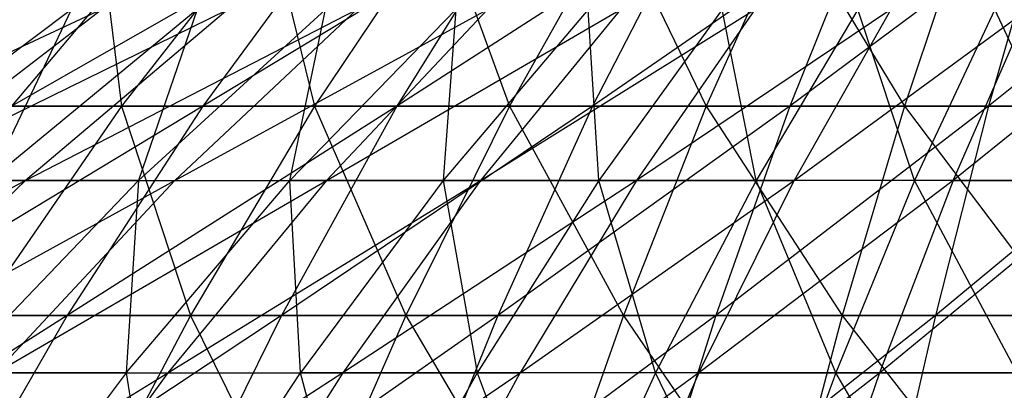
# Model space of a CAD drawing. Extents: x -125 to 125, y -143 to 0.
# Tile 274 of 406: x -6.86 to -2.29, y -28.41 to -26.68. Entities that reach past the tile are written whole.
import ezdxf

# ---------------------------------------------------------------- set-up
doc = ezdxf.new("R2010")
doc.units = 0
doc.header["$LTSCALE"] = 25.4
doc.layers.get('0').update_dxf_attribs({"linetype": 'CONTINUOUS'})

# ---------------------------------------------------------------- blocks, each defined once
blk = doc.blocks.new('NL2500027000_STL_3')
at = {"color": 0}
for p, q in [((-6.1632, -26.2094, -18.7306), (-6.8996, -27.0849, -20.9684)), ((-6.1632, -26.2094, -18.7306), (-6.8996, -27.0849, -20.9684)), ((-5.3681, -26.2094, -18.9737), (-6.8996, -27.0849, -20.9684)), ((-5.3681, -26.2094, -18.9737), (-6.8996, -27.0849, -20.9684)), ((-6.4965, -26.2094, 18.6176), (-6.3876, -27.0849, 21.13)), ((-6.4965, -26.2094, 18.6176), (-6.3876, -27.0849, 21.13)), ((-5.7059, -26.2094, 18.8749), (-6.3876, -27.0849, 21.13)), ((-5.7059, -26.2094, 18.8749), (-6.3876, -27.0849, 21.13)), ((-5.3681, -26.2094, -18.9737), (-6.0095, -27.0849, -21.2406)), ((-5.3681, -26.2094, -18.9737), (-6.0095, -27.0849, -21.2406)), ((-4.5635, -26.2094, -19.1832), (-6.0095, -27.0849, -21.2406)), ((-4.5635, -26.2094, -19.1832), (-6.0095, -27.0849, -21.2406)), ((-5.7059, -26.2094, 18.8749), (-5.4911, -27.0849, 21.3805)), ((-5.7059, -26.2094, 18.8749), (-5.4911, -27.0849, 21.3805)), ((-4.9051, -26.2094, 19.0987), (-5.4911, -27.0849, 21.3805)), ((-4.9051, -26.2094, 19.0987), (-5.4911, -27.0849, 21.3805)), ((-4.5635, -26.2094, -19.1832), (-5.1087, -27.0849, -21.4751)), ((-4.5635, -26.2094, -19.1832), (-5.1087, -27.0849, -21.4751)), ((-3.7507, -26.2094, -19.3585), (-5.1087, -27.0849, -21.4751)), ((-3.7507, -26.2094, -19.3585), (-5.1087, -27.0849, -21.4751)), ((-4.9051, -26.2094, 19.0987), (-4.5849, -27.0849, 21.593)), ((-4.9051, -26.2094, 19.0987), (-4.5849, -27.0849, 21.593)), ((-4.0956, -26.2094, 19.2885), (-4.5849, -27.0849, 21.593)), ((-4.0956, -26.2094, 19.2885), (-4.5849, -27.0849, 21.593)), ((-3.7507, -26.2094, -19.3585), (-4.1988, -27.0849, -21.6714)), ((-3.7507, -26.2094, -19.3585), (-4.1988, -27.0849, -21.6714)), ((-2.9313, -26.2094, -19.4994), (-4.1988, -27.0849, -21.6714)), ((-2.9313, -26.2094, -19.4994), (-4.1988, -27.0849, -21.6714)), ((-4.0956, -26.2094, 19.2885), (-3.6706, -27.0849, 21.7671)), ((-4.0956, -26.2094, 19.2885), (-3.6706, -27.0849, 21.7671)), ((-3.2788, -26.2094, 19.444), (-3.6706, -27.0849, 21.7671)), ((-3.2788, -26.2094, 19.444), (-3.6706, -27.0849, 21.7671)), ((-2.9313, -26.2094, -19.4994), (-3.2815, -27.0849, -21.8291)), ((-2.9313, -26.2094, -19.4994), (-3.2815, -27.0849, -21.8291)), ((-2.1067, -26.2094, -19.6056), (-3.2815, -27.0849, -21.8291)), ((-2.1067, -26.2094, -19.6056), (-3.2815, -27.0849, -21.8291)), ((-3.2788, -26.2094, 19.444), (-2.7497, -27.0849, 21.9025)), ((-3.2788, -26.2094, 19.444), (-2.7497, -27.0849, 21.9025)), ((-2.4562, -26.2094, 19.5649), (-2.7497, -27.0849, 21.9025)), ((-2.4562, -26.2094, 19.5649), (-2.7497, -27.0849, 21.9025)), ((-2.1067, -26.2094, -19.6056), (-2.3584, -27.0849, -21.948)), ((-2.1067, -26.2094, -19.6056), (-2.3584, -27.0849, -21.948)), ((-1.2783, -26.2094, -19.677), (-2.3584, -27.0849, -21.948)), ((-1.2783, -26.2094, -19.677), (-2.3584, -27.0849, -21.948)), ((-6.4805, -26.6347, -13.3174), (-8.1817, -27.4297, -15.1011)), ((-6.4805, -26.6347, -13.3174), (-8.1817, -27.4297, -15.1011)), ((-6.6203, -26.6347, 13.2485), (-7.6773, -27.4297, 15.3637)), ((-6.6203, -26.6347, 13.2485), (-7.6773, -27.4297, 15.3637)), ((-7.5152, -27.4297, -15.4436), (-6.4805, -26.6347, -13.3174)), ((-7.5152, -27.4297, -15.4436), (-6.4805, -26.6347, -13.3174)), ((-7.5152, -27.4297, -15.4436), (-5.8935, -26.6347, -13.5875)), ((-7.5152, -27.4297, -15.4436), (-5.8935, -26.6347, -13.5875)), ((-6.0362, -26.6347, 13.5247), (-6.9999, -27.4297, 15.6839)), ((-6.9999, -27.4297, 15.6839), (-6.6203, -26.6347, 13.2485)), ((-6.0362, -26.6347, 13.5247), (-6.9999, -27.4297, 15.6839)), ((-6.9999, -27.4297, 15.6839), (-6.6203, -26.6347, 13.2485)), ((-5.8935, -26.6347, -13.5875), (-6.8344, -27.4297, -15.7568)), ((-6.8344, -27.4297, -15.7568), (-5.2952, -26.6347, -13.8316)), ((-5.8935, -26.6347, -13.5875), (-6.8344, -27.4297, -15.7568)), ((-6.8344, -27.4297, -15.7568), (-5.2952, -26.6347, -13.8316)), ((-6.0362, -26.6347, 13.5247), (-6.3091, -27.4297, 15.9743)), ((-6.3091, -27.4297, 15.9743), (-5.4405, -26.6347, 13.7751)), ((-6.3091, -27.4297, 15.9743), (-5.4405, -26.6347, 13.7751)), ((-6.0362, -26.6347, 13.5247), (-6.3091, -27.4297, 15.9743)), ((-5.2952, -26.6347, -13.8316), (-6.1406, -27.4297, -16.0399)), ((-6.1406, -27.4297, -16.0399), (-4.6868, -26.6347, -14.0494)), ((-5.2952, -26.6347, -13.8316), (-6.1406, -27.4297, -16.0399)), ((-6.1406, -27.4297, -16.0399), (-4.6868, -26.6347, -14.0494)), ((-4.8344, -26.6347, 13.9993), (-5.6063, -27.4297, 16.2343)), ((-5.6063, -27.4297, 16.2343), (-5.4405, -26.6347, 13.7751)), ((-4.8344, -26.6347, 13.9993), (-5.6063, -27.4297, 16.2343)), ((-5.6063, -27.4297, 16.2343), (-5.4405, -26.6347, 13.7751)), ((-4.6868, -26.6347, -14.0494), (-5.4351, -27.4297, -16.2925)), ((-5.4351, -27.4297, -16.2925), (-4.0695, -26.6347, -14.2405)), ((-4.6868, -26.6347, -14.0494), (-5.4351, -27.4297, -16.2925)), ((-5.4351, -27.4297, -16.2925), (-4.0695, -26.6347, -14.2405)), ((-4.8344, -26.6347, 13.9993), (-4.8928, -27.4297, 16.4634)), ((-4.2192, -26.6347, 14.1968), (-4.8928, -27.4297, 16.4634)), ((-4.8344, -26.6347, 13.9993), (-4.8928, -27.4297, 16.4634)), ((-4.2192, -26.6347, 14.1968), (-4.8928, -27.4297, 16.4634)), ((-4.0695, -26.6347, -14.2405), (-4.7192, -27.4297, -16.514)), ((-4.7192, -27.4297, -16.514), (-3.4445, -26.6347, -14.4044)), ((-4.0695, -26.6347, -14.2405), (-4.7192, -27.4297, -16.514)), ((-4.7192, -27.4297, -16.514), (-3.4445, -26.6347, -14.4044)), ((-4.17, -27.4297, 16.6612), (-4.2192, -26.6347, 14.1968)), ((-4.17, -27.4297, 16.6612), (-4.2192, -26.6347, 14.1968)), ((-3.5959, -26.6347, 14.3674), (-4.17, -27.4297, 16.6612)), ((-3.5959, -26.6347, 14.3674), (-4.17, -27.4297, 16.6612)), ((-2.8129, -26.6347, -14.541), (-3.9944, -27.4297, -16.7042)), ((-3.4445, -26.6347, -14.4044), (-3.9944, -27.4297, -16.7042)), ((-2.8129, -26.6347, -14.541), (-3.9944, -27.4297, -16.7042)), ((-3.4445, -26.6347, -14.4044), (-3.9944, -27.4297, -16.7042)), ((-3.4393, -27.4297, 16.8272), (-3.5959, -26.6347, 14.3674)), ((-3.4393, -27.4297, 16.8272), (-3.5959, -26.6347, 14.3674)), ((-2.9658, -26.6347, 14.5105), (-3.4393, -27.4297, 16.8272)), ((-2.9658, -26.6347, 14.5105), (-3.4393, -27.4297, 16.8272)), ((-2.8129, -26.6347, -14.541), (-3.262, -27.4297, -16.8625)), ((-3.262, -27.4297, -16.8625), (-2.176, -26.6347, -14.6498)), ((-2.8129, -26.6347, -14.541), (-3.262, -27.4297, -16.8625)), ((-3.262, -27.4297, -16.8625), (-2.176, -26.6347, -14.6498)), ((-2.702, -27.4297, 16.9612), (-2.9658, -26.6347, 14.5105)), ((-2.702, -27.4297, 16.9612), (-2.9658, -26.6347, 14.5105)), ((-2.33, -26.6347, 14.6261), (-2.702, -27.4297, 16.9612)), ((-2.33, -26.6347, 14.6261), (-2.702, -27.4297, 16.9612)), ((-1.5349, -26.6347, -14.7308), (-2.5234, -27.4297, -16.9887)), ((-2.5234, -27.4297, -16.9887), (-2.176, -26.6347, -14.6498)), ((-2.5234, -27.4297, -16.9887), (-2.176, -26.6347, -14.6498)), ((-1.5349, -26.6347, -14.7308), (-2.5234, -27.4297, -16.9887)), ((-1.9596, -27.4297, 17.0629), (-2.33, -26.6347, 14.6261)), ((-1.9596, -27.4297, 17.0629), (-2.33, -26.6347, 14.6261)), ((-6.0095, -27.0849, -21.2406), (-7.6238, -28.0583, -23.1695)), ((-6.0095, -27.0849, -21.2406), (-7.6238, -28.0583, -23.1695)), ((-7.2727, -27.0849, 20.8419), (-6.3876, -27.0849, 21.13)), ((-7.2727, -27.0849, 20.8419), (-6.3876, -27.0849, 21.13)), ((-6.3876, -27.0849, 21.13), (-7.0581, -28.0583, 23.348)), ((-6.3876, -27.0849, 21.13), (-7.0581, -28.0583, 23.348)), ((-6.0095, -27.0849, -21.2406), (-6.8996, -27.0849, -20.9684)), ((-6.0095, -27.0849, -21.2406), (-6.8996, -27.0849, -20.9684)), ((-6.0095, -27.0849, -21.2406), (-6.6403, -28.0583, -23.4703)), ((-6.0095, -27.0849, -21.2406), (-6.6403, -28.0583, -23.4703)), ((-5.1087, -27.0849, -21.4751), (-6.6403, -28.0583, -23.4703)), ((-5.1087, -27.0849, -21.4751), (-6.6403, -28.0583, -23.4703)), ((-6.3876, -27.0849, 21.13), (-5.4911, -27.0849, 21.3805)), ((-6.3876, -27.0849, 21.13), (-5.4911, -27.0849, 21.3805)), ((-6.3876, -27.0849, 21.13), (-6.0675, -28.0583, 23.6248)), ((-6.3876, -27.0849, 21.13), (-6.0675, -28.0583, 23.6248)), ((-5.4911, -27.0849, 21.3805), (-6.0675, -28.0583, 23.6248)), ((-5.4911, -27.0849, 21.3805), (-6.0675, -28.0583, 23.6248)), ((-5.1087, -27.0849, -21.4751), (-6.0095, -27.0849, -21.2406)), ((-5.1087, -27.0849, -21.4751), (-6.0095, -27.0849, -21.2406)), ((-5.1087, -27.0849, -21.4751), (-5.645, -28.0583, -23.7293)), ((-5.1087, -27.0849, -21.4751), (-5.645, -28.0583, -23.7293)), ((-4.1988, -27.0849, -21.6714), (-5.645, -28.0583, -23.7293)), ((-4.1988, -27.0849, -21.6714), (-5.645, -28.0583, -23.7293)), ((-5.4911, -27.0849, 21.3805), (-4.5849, -27.0849, 21.593)), ((-5.4911, -27.0849, 21.3805), (-4.5849, -27.0849, 21.593)), ((-5.4911, -27.0849, 21.3805), (-5.0662, -28.0583, 23.8596)), ((-5.4911, -27.0849, 21.3805), (-5.0662, -28.0583, 23.8596)), ((-4.1988, -27.0849, -21.6714), (-5.1087, -27.0849, -21.4751)), ((-4.1988, -27.0849, -21.6714), (-5.1087, -27.0849, -21.4751)), ((-4.5849, -27.0849, 21.593), (-5.0662, -28.0583, 23.8596)), ((-4.5849, -27.0849, 21.593), (-5.0662, -28.0583, 23.8596)), ((-4.1988, -27.0849, -21.6714), (-4.6396, -28.0583, -23.9462)), ((-4.1988, -27.0849, -21.6714), (-4.6396, -28.0583, -23.9462)), ((-3.2815, -27.0849, -21.8291), (-4.6396, -28.0583, -23.9462)), ((-3.2815, -27.0849, -21.8291), (-4.6396, -28.0583, -23.9462)), ((-4.5849, -27.0849, 21.593), (-3.6706, -27.0849, 21.7671)), ((-4.5849, -27.0849, 21.593), (-3.6706, -27.0849, 21.7671)), ((-4.5849, -27.0849, 21.593), (-4.0559, -28.0583, 24.052)), ((-4.5849, -27.0849, 21.593), (-4.0559, -28.0583, 24.052)), ((-3.2815, -27.0849, -21.8291), (-4.1988, -27.0849, -21.6714)), ((-3.2815, -27.0849, -21.8291), (-4.1988, -27.0849, -21.6714)), ((-3.6706, -27.0849, 21.7671), (-4.0559, -28.0583, 24.052)), ((-3.6706, -27.0849, 21.7671), (-4.0559, -28.0583, 24.052)), ((-3.6706, -27.0849, 21.7671), (-2.7497, -27.0849, 21.9025)), ((-3.6706, -27.0849, 21.7671), (-2.7497, -27.0849, 21.9025)), ((-3.6706, -27.0849, 21.7671), (-3.0383, -28.0583, 24.2016)), ((-3.6706, -27.0849, 21.7671), (-3.0383, -28.0583, 24.2016)), ((-3.2815, -27.0849, -21.8291), (-3.626, -28.0583, -24.1205)), ((-3.2815, -27.0849, -21.8291), (-3.626, -28.0583, -24.1205)), ((-2.3584, -27.0849, -21.948), (-3.626, -28.0583, -24.1205)), ((-2.3584, -27.0849, -21.948), (-3.626, -28.0583, -24.1205)), ((-2.3584, -27.0849, -21.948), (-3.2815, -27.0849, -21.8291)), ((-2.3584, -27.0849, -21.948), (-3.2815, -27.0849, -21.8291)), ((-2.7497, -27.0849, 21.9025), (-3.0383, -28.0583, 24.2016)), ((-2.7497, -27.0849, 21.9025), (-3.0383, -28.0583, 24.2016)), ((-2.7497, -27.0849, 21.9025), (-1.8239, -27.0849, 21.9989)), ((-2.7497, -27.0849, 21.9025), (-1.8239, -27.0849, 21.9989)), ((-2.7497, -27.0849, 21.9025), (-2.0153, -28.0583, 24.3081)), ((-2.7497, -27.0849, 21.9025), (-2.0153, -28.0583, 24.3081)), ((-2.3584, -27.0849, -21.948), (-2.6059, -28.0583, -24.2519)), ((-2.3584, -27.0849, -21.948), (-2.6059, -28.0583, -24.2519)), ((-1.431, -27.0849, -22.0279), (-2.6059, -28.0583, -24.2519)), ((-1.431, -27.0849, -22.0279), (-2.6059, -28.0583, -24.2519)), ((-1.431, -27.0849, -22.0279), (-2.3584, -27.0849, -21.948)), ((-1.431, -27.0849, -22.0279), (-2.3584, -27.0849, -21.948)), ((-8.5342, -28.3239, -17.5377), (-6.8344, -27.4297, -15.7568)), ((-8.5342, -28.3239, -17.5377), (-6.8344, -27.4297, -15.7568)), ((-6.8344, -27.4297, -15.7568), (-7.7611, -28.3239, -17.8933)), ((-7.7611, -28.3239, -17.8933), (-6.1406, -27.4297, -16.0399)), ((-6.8344, -27.4297, -15.7568), (-7.7611, -28.3239, -17.8933)), ((-7.7611, -28.3239, -17.8933), (-6.1406, -27.4297, -16.0399)), ((-7.5152, -27.4297, -15.4436), (-6.8344, -27.4297, -15.7568)), ((-7.5152, -27.4297, -15.4436), (-6.8344, -27.4297, -15.7568)), ((-6.3091, -27.4297, 15.9743), (-7.1645, -28.3239, 18.1404)), ((-6.3091, -27.4297, 15.9743), (-7.1645, -28.3239, 18.1404)), ((-6.3091, -27.4297, 15.9743), (-6.9999, -27.4297, 15.6839)), ((-6.3091, -27.4297, 15.9743), (-6.9999, -27.4297, 15.6839)), ((-6.1406, -27.4297, -16.0399), (-6.9732, -28.3239, -18.2148)), ((-6.9732, -28.3239, -18.2148), (-5.4351, -27.4297, -16.2925)), ((-6.1406, -27.4297, -16.0399), (-6.9732, -28.3239, -18.2148)), ((-6.9732, -28.3239, -18.2148), (-5.4351, -27.4297, -16.2925)), ((-6.8344, -27.4297, -15.7568), (-6.1406, -27.4297, -16.0399)), ((-6.8344, -27.4297, -15.7568), (-6.1406, -27.4297, -16.0399)), ((-6.3091, -27.4297, 15.9743), (-6.3665, -28.3239, 18.4356)), ((-6.3665, -28.3239, 18.4356), (-5.6063, -27.4297, 16.2343)), ((-6.3665, -28.3239, 18.4356), (-5.6063, -27.4297, 16.2343)), ((-6.3091, -27.4297, 15.9743), (-6.3665, -28.3239, 18.4356)), ((-6.3091, -27.4297, 15.9743), (-5.6063, -27.4297, 16.2343)), ((-6.3091, -27.4297, 15.9743), (-5.6063, -27.4297, 16.2343)), ((-5.4351, -27.4297, -16.2925), (-6.1721, -28.3239, -18.5016)), ((-6.1721, -28.3239, -18.5016), (-4.7192, -27.4297, -16.514)), ((-5.4351, -27.4297, -16.2925), (-6.1721, -28.3239, -18.5016)), ((-6.1721, -28.3239, -18.5016), (-4.7192, -27.4297, -16.514)), ((-6.1406, -27.4297, -16.0399), (-5.4351, -27.4297, -16.2925)), ((-6.1406, -27.4297, -16.0399), (-5.4351, -27.4297, -16.2925)), ((-4.8928, -27.4297, 16.4634), (-5.6063, -27.4297, 16.2343)), ((-4.8928, -27.4297, 16.4634), (-5.6063, -27.4297, 16.2343)), ((-5.5562, -28.3239, 18.6958), (-5.6063, -27.4297, 16.2343)), ((-5.5562, -28.3239, 18.6958), (-5.6063, -27.4297, 16.2343)), ((-4.8928, -27.4297, 16.4634), (-5.5562, -28.3239, 18.6958)), ((-4.8928, -27.4297, 16.4634), (-5.5562, -28.3239, 18.6958)), ((-5.4351, -27.4297, -16.2925), (-4.7192, -27.4297, -16.514)), ((-5.4351, -27.4297, -16.2925), (-4.7192, -27.4297, -16.514)), ((-3.9944, -27.4297, -16.7042), (-5.3592, -28.3239, -18.7532)), ((-4.7192, -27.4297, -16.514), (-5.3592, -28.3239, -18.7532)), ((-3.9944, -27.4297, -16.7042), (-5.3592, -28.3239, -18.7532)), ((-4.7192, -27.4297, -16.514), (-5.3592, -28.3239, -18.7532)), ((-4.8928, -27.4297, 16.4634), (-4.7355, -28.3239, 18.9204)), ((-4.17, -27.4297, 16.6612), (-4.8928, -27.4297, 16.4634)), ((-4.17, -27.4297, 16.6612), (-4.8928, -27.4297, 16.4634)), ((-4.8928, -27.4297, 16.4634), (-4.7355, -28.3239, 18.9204)), ((-4.17, -27.4297, 16.6612), (-4.7355, -28.3239, 18.9204)), ((-4.17, -27.4297, 16.6612), (-4.7355, -28.3239, 18.9204)), ((-4.7192, -27.4297, -16.514), (-3.9944, -27.4297, -16.7042)), ((-4.7192, -27.4297, -16.514), (-3.9944, -27.4297, -16.7042)), ((-3.9944, -27.4297, -16.7042), (-4.536, -28.3239, -18.9691)), ((-4.536, -28.3239, -18.9691), (-3.262, -27.4297, -16.8625)), ((-3.9944, -27.4297, -16.7042), (-4.536, -28.3239, -18.9691)), ((-4.536, -28.3239, -18.9691), (-3.262, -27.4297, -16.8625)), ((-3.4393, -27.4297, 16.8272), (-4.17, -27.4297, 16.6612)), ((-3.4393, -27.4297, 16.8272), (-4.17, -27.4297, 16.6612)), ((-3.9057, -28.3239, 19.1089), (-4.17, -27.4297, 16.6612)), ((-3.9057, -28.3239, 19.1089), (-4.17, -27.4297, 16.6612)), ((-3.9944, -27.4297, -16.7042), (-3.262, -27.4297, -16.8625)), ((-3.9944, -27.4297, -16.7042), (-3.262, -27.4297, -16.8625)), ((-3.4393, -27.4297, 16.8272), (-3.9057, -28.3239, 19.1089)), ((-3.4393, -27.4297, 16.8272), (-3.9057, -28.3239, 19.1089)), ((-2.5234, -27.4297, -16.9887), (-3.7043, -28.3239, -19.149)), ((-3.7043, -28.3239, -19.149), (-3.262, -27.4297, -16.8625)), ((-3.7043, -28.3239, -19.149), (-3.262, -27.4297, -16.8625)), ((-2.5234, -27.4297, -16.9887), (-3.7043, -28.3239, -19.149)), ((-2.702, -27.4297, 16.9612), (-3.4393, -27.4297, 16.8272)), ((-2.702, -27.4297, 16.9612), (-3.4393, -27.4297, 16.8272)), ((-3.0684, -28.3239, 19.2611), (-3.4393, -27.4297, 16.8272)), ((-3.0684, -28.3239, 19.2611), (-3.4393, -27.4297, 16.8272)), ((-2.5234, -27.4297, -16.9887), (-3.262, -27.4297, -16.8625)), ((-2.5234, -27.4297, -16.9887), (-3.262, -27.4297, -16.8625)), ((-2.702, -27.4297, 16.9612), (-3.0684, -28.3239, 19.2611)), ((-2.702, -27.4297, 16.9612), (-3.0684, -28.3239, 19.2611)), ((-2.5234, -27.4297, -16.9887), (-2.8655, -28.3239, -19.2923)), ((-2.8655, -28.3239, -19.2923), (-1.7799, -27.4297, -17.0826)), ((-2.5234, -27.4297, -16.9887), (-2.8655, -28.3239, -19.2923)), ((-2.8655, -28.3239, -19.2923), (-1.7799, -27.4297, -17.0826)), ((-1.9596, -27.4297, 17.0629), (-2.702, -27.4297, 16.9612)), ((-1.9596, -27.4297, 17.0629), (-2.702, -27.4297, 16.9612)), ((-2.2253, -28.3239, 19.3766), (-2.702, -27.4297, 16.9612)), ((-2.2253, -28.3239, 19.3766), (-2.702, -27.4297, 16.9612)), ((-2.5234, -27.4297, -16.9887), (-1.7799, -27.4297, -17.0826)), ((-2.5234, -27.4297, -16.9887), (-1.7799, -27.4297, -17.0826)), ((-6.6403, -28.0583, -23.4703), (-8.3347, -29.1279, -25.3299)), ((-6.6403, -28.0583, -23.4703), (-8.3347, -29.1279, -25.3299)), ((-6.6403, -28.0583, -23.4703), (-7.6238, -28.0583, -23.1695)), ((-6.6403, -28.0583, -23.4703), (-7.6238, -28.0583, -23.1695)), ((-6.6403, -28.0583, -23.4703), (-7.2595, -29.1279, -25.6587)), ((-6.6403, -28.0583, -23.4703), (-7.2595, -29.1279, -25.6587)), ((-5.645, -28.0583, -23.7293), (-7.2595, -29.1279, -25.6587)), ((-5.645, -28.0583, -23.7293), (-7.2595, -29.1279, -25.6587)), ((-7.0581, -28.0583, 23.348), (-6.0675, -28.0583, 23.6248)), ((-7.0581, -28.0583, 23.348), (-6.0675, -28.0583, 23.6248)), ((-5.645, -28.0583, -23.7293), (-6.6403, -28.0583, -23.4703)), ((-5.645, -28.0583, -23.7293), (-6.6403, -28.0583, -23.4703)), ((-6.0675, -28.0583, 23.6248), (-6.6333, -29.1279, 25.8277)), ((-6.0675, -28.0583, 23.6248), (-6.6333, -29.1279, 25.8277)), ((-5.645, -28.0583, -23.7293), (-6.1713, -29.1279, -25.9419)), ((-5.645, -28.0583, -23.7293), (-6.1713, -29.1279, -25.9419)), ((-4.6396, -28.0583, -23.9462), (-6.1713, -29.1279, -25.9419)), ((-4.6396, -28.0583, -23.9462), (-6.1713, -29.1279, -25.9419)), ((-6.0675, -28.0583, 23.6248), (-5.0662, -28.0583, 23.8596)), ((-6.0675, -28.0583, 23.6248), (-5.0662, -28.0583, 23.8596)), ((-6.0675, -28.0583, 23.6248), (-5.5386, -29.1279, 26.0843)), ((-6.0675, -28.0583, 23.6248), (-5.5386, -29.1279, 26.0843)), ((-4.6396, -28.0583, -23.9462), (-5.645, -28.0583, -23.7293)), ((-4.6396, -28.0583, -23.9462), (-5.645, -28.0583, -23.7293)), ((-5.0662, -28.0583, 23.8596), (-5.5386, -29.1279, 26.0843)), ((-5.0662, -28.0583, 23.8596), (-5.5386, -29.1279, 26.0843)), ((-4.6396, -28.0583, -23.9462), (-5.0722, -29.1279, -26.179)), ((-4.6396, -28.0583, -23.9462), (-5.0722, -29.1279, -26.179)), ((-3.626, -28.0583, -24.1205), (-5.0722, -29.1279, -26.179)), ((-3.626, -28.0583, -24.1205), (-5.0722, -29.1279, -26.179)), ((-5.0662, -28.0583, 23.8596), (-4.0559, -28.0583, 24.052)), ((-5.0662, -28.0583, 23.8596), (-4.0559, -28.0583, 24.052)), ((-5.0662, -28.0583, 23.8596), (-4.434, -29.1279, 26.2946)), ((-5.0662, -28.0583, 23.8596), (-4.434, -29.1279, 26.2946)), ((-3.626, -28.0583, -24.1205), (-4.6396, -28.0583, -23.9462)), ((-3.626, -28.0583, -24.1205), (-4.6396, -28.0583, -23.9462)), ((-4.0559, -28.0583, 24.052), (-4.434, -29.1279, 26.2946)), ((-4.0559, -28.0583, 24.052), (-4.434, -29.1279, 26.2946)), ((-4.0559, -28.0583, 24.052), (-3.0383, -28.0583, 24.2016)), ((-4.0559, -28.0583, 24.052), (-3.0383, -28.0583, 24.2016)), ((-4.0559, -28.0583, 24.052), (-3.3216, -29.1279, 26.4582)), ((-4.0559, -28.0583, 24.052), (-3.3216, -29.1279, 26.4582)), ((-3.626, -28.0583, -24.1205), (-3.9641, -29.1279, -26.3696)), ((-3.626, -28.0583, -24.1205), (-3.9641, -29.1279, -26.3696)), ((-2.6059, -28.0583, -24.2519), (-3.9641, -29.1279, -26.3696)), ((-2.6059, -28.0583, -24.2519), (-3.9641, -29.1279, -26.3696)), ((-2.6059, -28.0583, -24.2519), (-3.626, -28.0583, -24.1205)), ((-2.6059, -28.0583, -24.2519), (-3.626, -28.0583, -24.1205)), ((-3.0383, -28.0583, 24.2016), (-3.3216, -29.1279, 26.4582)), ((-3.0383, -28.0583, 24.2016), (-3.3216, -29.1279, 26.4582)), ((-3.0383, -28.0583, 24.2016), (-2.0153, -28.0583, 24.3081)), ((-3.0383, -28.0583, 24.2016), (-2.0153, -28.0583, 24.3081)), ((-3.0383, -28.0583, 24.2016), (-2.2033, -29.1279, 26.5747)), ((-3.0383, -28.0583, 24.2016), (-2.2033, -29.1279, 26.5747)), ((-2.6059, -28.0583, -24.2519), (-2.8489, -29.1279, -26.5133)), ((-2.6059, -28.0583, -24.2519), (-2.8489, -29.1279, -26.5133)), ((-1.5812, -28.0583, -24.3402), (-2.6059, -28.0583, -24.2519)), ((-1.5812, -28.0583, -24.3402), (-2.6059, -28.0583, -24.2519)), ((-7.7916, -29.3158, -20.3525), (-6.1721, -28.3239, -18.5016)), ((-7.7916, -29.3158, -20.3525), (-6.1721, -28.3239, -18.5016)), ((-6.3665, -28.3239, 18.4356), (-7.1645, -28.3239, 18.1404)), ((-6.3665, -28.3239, 18.4356), (-7.1645, -28.3239, 18.1404)), ((-6.3665, -28.3239, 18.4356), (-7.1136, -29.3158, 20.5992)), ((-6.3665, -28.3239, 18.4356), (-7.1136, -29.3158, 20.5992)), ((-6.9732, -28.3239, -18.2148), (-6.1721, -28.3239, -18.5016)), ((-6.9732, -28.3239, -18.2148), (-6.1721, -28.3239, -18.5016)), ((-5.3592, -28.3239, -18.7532), (-6.8964, -29.3158, -20.673)), ((-6.1721, -28.3239, -18.5016), (-6.8964, -29.3158, -20.673)), ((-5.3592, -28.3239, -18.7532), (-6.8964, -29.3158, -20.673)), ((-6.1721, -28.3239, -18.5016), (-6.8964, -29.3158, -20.673)), ((-6.3665, -28.3239, 18.4356), (-6.2083, -29.3158, 20.8899)), ((-6.3665, -28.3239, 18.4356), (-6.2083, -29.3158, 20.8899)), ((-6.3665, -28.3239, 18.4356), (-5.5562, -28.3239, 18.6958)), ((-6.3665, -28.3239, 18.4356), (-5.5562, -28.3239, 18.6958)), ((-6.2083, -29.3158, 20.8899), (-5.5562, -28.3239, 18.6958)), ((-6.2083, -29.3158, 20.8899), (-5.5562, -28.3239, 18.6958)), ((-6.1721, -28.3239, -18.5016), (-5.3592, -28.3239, -18.7532)), ((-6.1721, -28.3239, -18.5016), (-5.3592, -28.3239, -18.7532)), ((-5.3592, -28.3239, -18.7532), (-5.9881, -29.3158, -20.9541)), ((-5.9881, -29.3158, -20.9541), (-4.536, -28.3239, -18.9691)), ((-5.3592, -28.3239, -18.7532), (-5.9881, -29.3158, -20.9541)), ((-5.9881, -29.3158, -20.9541), (-4.536, -28.3239, -18.9691)), ((-4.7355, -28.3239, 18.9204), (-5.5562, -28.3239, 18.6958)), ((-4.7355, -28.3239, 18.9204), (-5.5562, -28.3239, 18.6958)), ((-5.2912, -29.3158, 21.1408), (-5.5562, -28.3239, 18.6958)), ((-5.2912, -29.3158, 21.1408), (-5.5562, -28.3239, 18.6958)), ((-5.3592, -28.3239, -18.7532), (-4.536, -28.3239, -18.9691)), ((-5.3592, -28.3239, -18.7532), (-4.536, -28.3239, -18.9691)), ((-4.7355, -28.3239, 18.9204), (-5.2912, -29.3158, 21.1408)), ((-4.7355, -28.3239, 18.9204), (-5.2912, -29.3158, 21.1408)), ((-3.7043, -28.3239, -19.149), (-5.0684, -29.3158, -21.1954)), ((-5.0684, -29.3158, -21.1954), (-4.536, -28.3239, -18.9691)), ((-5.0684, -29.3158, -21.1954), (-4.536, -28.3239, -18.9691)), ((-3.7043, -28.3239, -19.149), (-5.0684, -29.3158, -21.1954)), ((-4.7355, -28.3239, 18.9204), (-4.364, -29.3158, 21.3515)), ((-3.9057, -28.3239, 19.1089), (-4.7355, -28.3239, 18.9204)), ((-3.9057, -28.3239, 19.1089), (-4.7355, -28.3239, 18.9204)), ((-4.7355, -28.3239, 18.9204), (-4.364, -29.3158, 21.3515)), ((-3.7043, -28.3239, -19.149), (-4.536, -28.3239, -18.9691)), ((-3.7043, -28.3239, -19.149), (-4.536, -28.3239, -18.9691)), ((-3.9057, -28.3239, 19.1089), (-4.364, -29.3158, 21.3515)), ((-3.9057, -28.3239, 19.1089), (-4.364, -29.3158, 21.3515)), ((-3.7043, -28.3239, -19.149), (-4.139, -29.3158, -21.3963)), ((-4.139, -29.3158, -21.3963), (-2.8655, -28.3239, -19.2923)), ((-3.7043, -28.3239, -19.149), (-4.139, -29.3158, -21.3963)), ((-4.139, -29.3158, -21.3963), (-2.8655, -28.3239, -19.2923)), ((-3.0684, -28.3239, 19.2611), (-3.9057, -28.3239, 19.1089)), ((-3.0684, -28.3239, 19.2611), (-3.9057, -28.3239, 19.1089)), ((-3.4285, -29.3158, 21.5215), (-3.9057, -28.3239, 19.1089)), ((-3.4285, -29.3158, 21.5215), (-3.9057, -28.3239, 19.1089)), ((-3.7043, -28.3239, -19.149), (-2.8655, -28.3239, -19.2923)), ((-3.7043, -28.3239, -19.149), (-2.8655, -28.3239, -19.2923)), ((-3.0684, -28.3239, 19.2611), (-3.4285, -29.3158, 21.5215)), ((-3.0684, -28.3239, 19.2611), (-3.4285, -29.3158, 21.5215)), ((-2.8655, -28.3239, -19.2923), (-3.2018, -29.3158, -21.5564)), ((-2.8655, -28.3239, -19.2923), (-3.2018, -29.3158, -21.5564)), ((-2.2253, -28.3239, 19.3766), (-3.0684, -28.3239, 19.2611)), ((-2.2253, -28.3239, 19.3766), (-3.0684, -28.3239, 19.2611)), ((-2.4865, -29.3158, 21.6506), (-3.0684, -28.3239, 19.2611)), ((-2.4865, -29.3158, 21.6506), (-3.0684, -28.3239, 19.2611)), ((-2.8655, -28.3239, -19.2923), (-2.0213, -28.3239, -19.3989)), ((-2.8655, -28.3239, -19.2923), (-2.0213, -28.3239, -19.3989))]:
    blk.add_line(p, q, dxfattribs=at)

msp = doc.modelspace()

# ---------------------------------------------------------------- block references
at = {"color": 253}
msp.add_blockref('NL2500027000_STL_3', (0, 0), dxfattribs=at)

doc.saveas('drawing.dxf')
